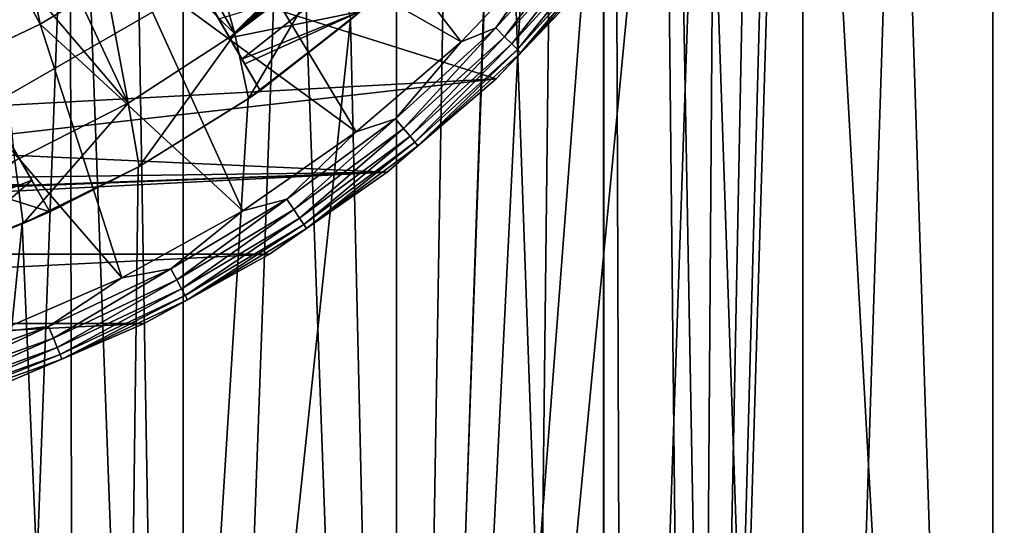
# Model space of a CAD drawing. Header units: metres. Extents: x -30 to 30, y -76 to 64.
# Tile 410 of 541: x 1.23 to 3.67, y 44.86 to 46.11. Entities that reach past the tile are written whole.
import ezdxf

# ---------------------------------------------------------------- set-up
doc = ezdxf.new("R2010")
doc.units = ezdxf.units.M
doc.layers.add('solid_508511', color=7, linetype='CONTINUOUS')

msp = doc.modelspace()

# ---------------------------------------------------------------- linework, layer by layer
at = {"layer": 'solid_508511'}
for points in [[(0.713028, 10.325403, 22.988945), (1.337299, 57.5, 22.961088), (0, 57.5, 23)], [(0.713028, 10.325403, 22.988945), (1.425724, 10.251332, 22.955769), (1.337299, 57.5, 22.961088)], [(2.134112, 10.127601, 22.900776), (2.670147, 57.5, 22.844479), (1.337299, 57.5, 22.961088)], [(1.425724, 10.251332, 22.955769), (2.134112, 10.127601, 22.900776), (1.337299, 57.5, 22.961088)], [(2.134112, 10.127601, 22.900776), (2.837464, 9.95345, 22.824303), (2.670147, 57.5, 22.844479)], [(3.532685, 9.728444, 22.727079), (3.993941, 57.5, 22.650572), (2.670147, 57.5, 22.844479)], [(2.837464, 9.95345, 22.824303), (3.532685, 9.728444, 22.727079), (2.670147, 57.5, 22.844479)], [(3.614462, 39.964725, -22.714218), (3.145982, 48.340935, -22.783827), (3.993941, 57.5, -22.650572)], [(3.532685, 9.728444, 22.727079), (4.216583, 9.452147, 22.610184), (3.993941, 57.5, 22.650572)], [(4.314974, 39.682007, -22.591614), (3.614462, 39.964725, -22.714218), (3.993941, 57.5, -22.650572)], [(1.637794, 54.5, 6.290277), (1.637813, 39.999996, 6.290276), (1.098375, 39.999996, 6.406526)], [(1.098508, 54.5, 6.406504), (1.637794, 54.5, 6.290277), (1.098375, 39.999996, 6.406526)], [(1.098508, 54.5, -6.406504), (1.098376, 39.999996, -6.406526), (1.637815, 39.999996, -6.290275)], [(1.637794, 54.5, -6.290277), (1.098508, 54.5, -6.406504), (1.637815, 39.999996, -6.290275)], [(1.637794, 54.5, 6.290277), (2.165419, 54.5, 6.128702), (1.637813, 39.999996, 6.290276)], [(1.637794, 54.5, -6.290277), (1.637815, 39.999996, -6.290275), (2.165299, 39.999996, -6.128742)], [(2.165419, 54.5, -6.128702), (1.637794, 54.5, -6.290277), (2.165299, 39.999996, -6.128742)], [(2.165419, 54.5, 6.128702), (2.165296, 39.999996, 6.128743), (1.637813, 39.999996, 6.290276)], [(2.677306, 54.5, 5.923008), (2.67735, 39.999996, 5.922989), (2.165296, 39.999996, 6.128743)], [(2.165419, 54.5, 6.128702), (2.677306, 54.5, 5.923008), (2.165296, 39.999996, 6.128743)], [(2.165419, 54.5, -6.128702), (2.165299, 39.999996, -6.128742), (2.677352, 39.999996, -5.922988)], [(2.677306, 54.5, -5.923008), (2.165419, 54.5, -6.128702), (2.677352, 39.999996, -5.922988)], [(2.677306, 54.5, 5.923008), (3.170048, 54.5, 5.674577), (2.67735, 39.999996, 5.922989)], [(2.677306, 54.5, -5.923008), (2.677352, 39.999996, -5.922988), (3.169956, 39.999996, -5.674625)], [(3.170048, 54.5, -5.674577), (2.677306, 54.5, -5.923008), (3.169956, 39.999996, -5.674625)], [(3.170048, 54.5, 5.674577), (3.169953, 39.999996, 5.674627), (2.67735, 39.999996, 5.922989)], [(3.639813, 54.5, 5.385328), (3.639867, 39.999996, 5.385292), (3.169953, 39.999996, 5.674627)], [(3.170048, 54.5, 5.674577), (3.639813, 54.5, 5.385328), (3.169953, 39.999996, 5.674627)], [(3.170048, 54.5, -5.674577), (3.169956, 39.999996, -5.674625), (3.639868, 39.999996, -5.385291)], [(3.639813, 54.5, -5.385328), (3.170048, 54.5, -5.674577), (3.639868, 39.999996, -5.385291)], [(3.639813, 54.5, 5.385328), (4.083487, 54.5, 5.057189), (3.639867, 39.999996, 5.385292)], [(3.639813, 54.5, -5.385328), (3.639868, 39.999996, -5.385291), (4.083367, 39.999996, -5.057283)], [(4.083487, 54.5, -5.057189), (3.639813, 54.5, -5.385328), (4.083367, 39.999996, -5.057283)], [(4.083487, 54.5, 5.057189), (4.083364, 39.999996, 5.057286), (3.639867, 39.999996, 5.385292)], [(2.902772, 40.19479, -22.81609), (3.113943, 48.024746, -22.788229), (3.145982, 48.340935, -22.783827)], [(3.614462, 39.964725, -22.714218), (2.902772, 40.19479, -22.81609), (3.145982, 48.340935, -22.783827)], [(2.902772, 40.19479, -22.81609), (3.050041, 47.712772, -22.796869), (3.113943, 48.024746, -22.788229)], [(2.902772, 40.19479, -22.81609), (2.954897, 47.40863, -22.809397), (3.050041, 47.712772, -22.796869)], [(2.902772, 40.19479, -22.81609), (2.829369, 47.115398, -22.825308), (2.954897, 47.40863, -22.809397)], [(2.182962, 40.372795, -22.896172), (2.67436, 46.835587, -22.843988), (2.829369, 47.115398, -22.825308)], [(2.902772, 40.19479, -22.81609), (2.182962, 40.372795, -22.896172), (2.829369, 47.115398, -22.825308)], [(2.182962, 40.372795, -22.896172), (2.491948, 46.57317, -22.864605), (2.67436, 46.835587, -22.843988)], [(1.324291, 46.806259, -22.799999), (1.827649, 45.934422, -21.581036), (1.827649, 45.934422, -20.059807)], [(1.789789, 45.999996, -19.778536), (1.324291, 46.806259, -22.799999), (1.827649, 45.934422, -20.059807)], [(1.324291, 46.806259, -22.799999), (1.782757, 46.012173, -21.828632), (1.827649, 45.934422, -21.581036)], [(1.324291, 46.806259, -19.5), (1.752289, 46.064945, -19.5), (2.42167, 46.729267, -19.5)], [(1.324291, 46.806259, -22.799999), (1.752289, 46.064945, -19.5), (1.324291, 46.806259, -19.5)], [(1.789789, 45.999996, -19.778536), (1.752289, 46.064945, -19.5), (1.324291, 46.806259, -22.799999)], [(1.324291, 46.806259, -22.799999), (1.725438, 46.111454, -22.066158), (1.782757, 46.012173, -21.828632)], [(0.968923, 46.687271, -23.76483), (1.141936, 46.790974, -23.76483), (1.283606, 46.098541, -23.58305)], [(1.141936, 46.790974, -23.76483), (1.512809, 46.23592, -23.58305), (1.283606, 46.098541, -23.58305)], [(1.752289, 46.064945, -19.5), (2.325215, 46.604382, -19.5), (2.42167, 46.729267, -19.5)], [(1.676891, 46.195541, -23), (0.703585, 46.681355, -23), (1.157276, 45.895538, -23)], [(0.968923, 46.687271, -23.76483), (1.283606, 46.098541, -23.58305), (1.042041, 45.984291, -23.58305)], [(1.752289, 46.064945, -19.5), (2.222333, 46.484749, -19.5), (2.325215, 46.604382, -19.5)], [(1.765189, 46.074459, -15), (1.51298, 46.5098, -14.500119), (1.618423, 46.594559, -14.500119)], [(1.765189, 46.074459, -15), (1.618423, 46.594559, -14.500119), (2.008988, 46.27219, -15)], [(2.324685, 46.054436, -23.351336), (1.727443, 46.395103, -23.58305), (1.925441, 46.574558, -23.58305)], [(2.560171, 46.30217, -23.351336), (2.324685, 46.054436, -23.351336), (1.925441, 46.574558, -23.58305)], [(2.182962, 40.372795, -22.896172), (2.390685, 46.448879, -22.875416), (2.491948, 46.57317, -22.864605)], [(0.804676, 46.50626, -19.5), (1.308033, 45.634418, -20.059807), (1.308033, 45.634418, -21.581036)], [(1.270175, 45.699993, -19.778547), (1.308033, 45.634418, -20.059807), (0.804676, 46.50626, -19.5)], [(1.263142, 45.712173, -21.828632), (0.804676, 46.50626, -19.5), (1.308033, 45.634418, -21.581036)], [(1.270175, 45.699993, -19.778547), (0.804676, 46.50626, -19.5), (1.232674, 45.764946, -19.5)], [(1.205823, 45.811455, -22.066158), (0.804676, 46.50626, -19.5), (1.263142, 45.712173, -21.828632)], [(1.765189, 46.074459, -15), (1.402876, 46.430714, -14.500119), (1.51298, 46.5098, -14.500119)], [(1.752289, 46.064945, -19.5), (2.113233, 46.370625, -19.5), (2.222333, 46.484749, -19.5)], [(2.182962, 40.372795, -22.896172), (2.283247, 46.329922, -22.886389), (2.390685, 46.448879, -22.875416)], [(1.501347, 45.902866, -15), (1.288702, 46.357746, -14.500119), (1.402876, 46.430714, -14.500119)], [(1.501347, 45.902866, -15), (1.402876, 46.430714, -14.500119), (1.765189, 46.074459, -15)], [(2.065344, 45.831799, -23.351336), (1.512809, 46.23592, -23.58305), (1.727443, 46.395103, -23.58305)], [(2.324685, 46.054436, -23.351336), (2.065344, 45.831799, -23.351336), (1.727443, 46.395103, -23.58305)], [(1.752289, 46.064945, -19.5), (1.998345, 46.262455, -19.5), (2.113233, 46.370625, -19.5)], [(1.501347, 45.902866, -15), (1.170834, 46.291122, -14.500119), (1.288702, 46.357746, -14.500119)], [(2.635343, 46.337231, -23.333151), (2.410665, 46.089336, -23.333151), (2.560171, 46.30217, -23.351336)], [(2.432532, 46.067467, -23.308302), (2.410665, 46.089336, -23.333151), (2.635343, 46.337231, -23.333151)], [(2.659249, 46.317612, -23.308302), (2.432532, 46.067467, -23.308302), (2.635343, 46.337231, -23.333151)], [(2.182962, 40.372795, -22.896172), (2.051241, 46.109409, -22.908348), (2.283247, 46.329922, -22.886389)], [(2.075101, 46.130093, -21.581036), (2.283247, 46.329922, -22.886389), (2.051241, 46.109409, -22.908348)], [(2.450501, 46.0495, -23.277836), (2.432532, 46.067467, -23.308302), (2.659249, 46.317612, -23.308302)], [(2.678893, 46.301491, -23.277836), (2.450501, 46.0495, -23.277836), (2.659249, 46.317612, -23.308302)], [(1.221372, 45.760036, -15), (1.170834, 46.291122, -14.500119), (1.501347, 45.902866, -15)], [(2.410665, 46.089336, -23.333151), (2.324685, 46.054436, -23.351336), (2.560171, 46.30217, -23.351336)], [(2.463865, 46.036137, -23.242954), (2.450501, 46.0495, -23.277836), (2.678893, 46.301491, -23.277836)], [(2.693502, 46.289501, -23.242954), (2.463865, 46.036137, -23.242954), (2.678893, 46.301491, -23.277836)], [(2.472097, 46.027905, -23.205029), (2.463865, 46.036137, -23.242954), (2.693502, 46.289501, -23.242954)], [(2.702501, 46.282116, -23.205029), (2.472097, 46.027905, -23.205029), (2.693502, 46.289501, -23.242954)], [(1.752289, 46.064945, -19.5), (1.877964, 46.160503, -19.5), (1.998345, 46.262455, -19.5)], [(1.765189, 46.074459, -15), (2.008988, 46.27219, -15), (1.799296, 45.914455, -15)], [(2.008988, 46.27219, -15), (2.051776, 46.109879, -15), (1.799296, 45.914455, -15)], [(2.702501, 46.282116, -23.205029), (2.655654, 46.220196, -23.165592), (2.472097, 46.027905, -23.205029)], [(1.784809, 45.636543, -23.351336), (1.283606, 46.098541, -23.58305), (1.512809, 46.23592, -23.58305)], [(2.065344, 45.831799, -23.351336), (1.784809, 45.636543, -23.351336), (1.512809, 46.23592, -23.58305)], [(1.676891, 46.195541, -23), (2.411385, 45.963226, -23), (2.655663, 46.220207, -23)], [(2.411384, 45.963226, -23.165592), (2.655654, 46.220196, -23.165592), (2.411385, 45.963226, -23)], [(2.472097, 46.027905, -23.205029), (2.655654, 46.220196, -23.165592), (2.411384, 45.963226, -23.165592)], [(2.655654, 46.220196, -23.165592), (2.655663, 46.220207, -23), (2.411385, 45.963226, -23)], [(1.676891, 46.195541, -23), (1.157276, 45.895538, -23), (2.411385, 45.963226, -23)], [(2.021982, 46.202374, -21.828634), (1.782757, 46.012173, -21.828632), (1.725438, 46.111454, -22.066158)], [(2.021982, 46.202374, -21.828634), (2.075101, 46.130093, -21.581036), (1.782757, 46.012173, -21.828632)], [(1.752289, 46.064945, -19.5), (2.075101, 46.130093, -20.059807), (1.877964, 46.160503, -19.5)], [(1.789789, 45.999996, -19.778536), (2.075101, 46.130093, -20.059807), (1.752289, 46.064945, -19.5)], [(1.782757, 46.012173, -21.828632), (2.075101, 46.130093, -21.581036), (1.827649, 45.934422, -21.581036)], [(1.789789, 45.999996, -19.778536), (1.827649, 45.934422, -20.059807), (2.075101, 46.130093, -20.059807)], [(1.827649, 45.934422, -21.581036), (2.075101, 46.130093, -21.581036), (2.051241, 46.109409, -22.908348)], [(2.075101, 46.130093, -20.059807), (1.827649, 45.934422, -20.059807), (2.051776, 46.109879, -15)], [(1.48596, 45.470665, -23.351336), (1.042041, 45.984291, -23.58305), (1.283606, 46.098541, -23.58305)], [(1.784809, 45.636543, -23.351336), (1.48596, 45.470665, -23.351336), (1.283606, 46.098541, -23.58305)], [(1.458272, 40.49921, -22.953724), (1.798, 45.913555, -22.929613), (2.051241, 46.109409, -22.908348)], [(2.182962, 40.372795, -22.896172), (1.458272, 40.49921, -22.953724), (2.051241, 46.109409, -22.908348)], [(1.827649, 45.934422, -21.581036), (2.051241, 46.109409, -22.908348), (1.798, 45.913555, -22.929613)], [(1.827649, 45.934422, -20.059807), (1.799296, 45.914455, -15), (2.051776, 46.109879, -15)], [(1.501347, 45.902866, -15), (1.765189, 46.074459, -15), (1.528947, 45.745953, -15)], [(1.765189, 46.074459, -15), (1.799296, 45.914455, -15), (1.528947, 45.745953, -15)], [(2.410665, 46.089336, -23.333151), (2.16277, 45.864658, -23.333151), (2.324685, 46.054436, -23.351336)], [(2.182389, 45.840752, -23.308302), (2.16277, 45.864658, -23.333151), (2.410665, 46.089336, -23.333151)], [(2.432532, 46.067467, -23.308302), (2.182389, 45.840752, -23.308302), (2.410665, 46.089336, -23.333151)], [(2.19851, 45.821106, -23.277836), (2.182389, 45.840752, -23.308302), (2.432532, 46.067467, -23.308302)], [(2.450501, 46.0495, -23.277836), (2.19851, 45.821106, -23.277836), (2.432532, 46.067467, -23.308302)], [(2.16277, 45.864658, -23.333151), (2.065344, 45.831799, -23.351336), (2.324685, 46.054436, -23.351336)], [(2.2105, 45.806499, -23.242954), (2.19851, 45.821106, -23.277836), (2.450501, 46.0495, -23.277836)], [(2.463865, 46.036137, -23.242954), (2.2105, 45.806499, -23.242954), (2.450501, 46.0495, -23.277836)], [(2.217885, 45.797501, -23.205029), (2.2105, 45.806499, -23.242954), (2.463865, 46.036137, -23.242954)], [(2.472097, 46.027905, -23.205029), (2.217885, 45.797501, -23.205029), (2.463865, 46.036137, -23.242954)], [(2.472097, 46.027905, -23.205029), (2.411384, 45.963226, -23.165592), (2.217885, 45.797501, -23.205029)], [(1.48596, 45.470665, -23.351336), (1.171863, 45.335876, -23.351336), (1.042041, 45.984291, -23.58305)], [(0.879772, 45.789192, -23), (2.142362, 45.732277, -23), (2.411385, 45.963226, -23)], [(0.879772, 45.789192, -23), (2.411385, 45.963226, -23), (1.157276, 45.895538, -23)], [(2.411384, 45.963226, -23.165592), (2.411385, 45.963226, -23), (2.142362, 45.732277, -23)], [(2.142371, 45.732285, -23.165592), (2.411384, 45.963226, -23.165592), (2.142362, 45.732277, -23)], [(2.217885, 45.797501, -23.205029), (2.411384, 45.963226, -23.165592), (2.142371, 45.732285, -23.165592)], [(1.827649, 45.934422, -20.059807), (1.798, 45.913555, -22.929613), (1.799296, 45.914455, -15)], [(1.827649, 45.934422, -21.581036), (1.798, 45.913555, -22.929613), (1.827649, 45.934422, -20.059807)], [(1.221372, 45.760036, -15), (1.501347, 45.902866, -15), (1.242079, 45.605228, -15)], [(1.501347, 45.902866, -15), (1.528947, 45.745953, -15), (1.242079, 45.605228, -15)], [(1.458272, 40.49921, -22.953724), (1.526406, 45.74453, -22.949293), (1.798, 45.913555, -22.929613)], [(1.528947, 45.745953, -15), (1.798, 45.913555, -22.929613), (1.526406, 45.74453, -22.949293)], [(1.528947, 45.745953, -15), (1.799296, 45.914455, -15), (1.798, 45.913555, -22.929613)], [(2.16277, 45.864658, -23.333151), (1.894047, 45.665359, -23.333151), (2.065344, 45.831799, -23.351336)], [(1.911228, 45.639645, -23.308302), (1.894047, 45.665359, -23.333151), (2.16277, 45.864658, -23.333151)], [(2.182389, 45.840752, -23.308302), (1.911228, 45.639645, -23.308302), (2.16277, 45.864658, -23.333151)], [(1.894047, 45.665359, -23.333151), (1.784809, 45.636543, -23.351336), (2.065344, 45.831799, -23.351336)], [(1.925347, 45.618515, -23.277836), (1.911228, 45.639645, -23.308302), (2.182389, 45.840752, -23.308302)], [(2.19851, 45.821106, -23.277836), (1.925347, 45.618515, -23.277836), (2.182389, 45.840752, -23.308302)], [(1.205823, 45.811455, -22.066158), (1.263142, 45.712173, -21.828632), (0.978813, 45.600098, -21.828634)], [(1.935846, 45.602802, -23.242954), (1.925347, 45.618515, -23.277836), (2.19851, 45.821106, -23.277836)], [(2.2105, 45.806499, -23.242954), (1.935846, 45.602802, -23.242954), (2.19851, 45.821106, -23.277836)], [(1.942314, 45.593121, -23.205029), (1.935846, 45.602802, -23.242954), (2.2105, 45.806499, -23.242954)], [(2.217885, 45.797501, -23.205029), (1.942314, 45.593121, -23.205029), (2.2105, 45.806499, -23.242954)], [(0.879772, 45.789192, -23), (0.591662, 45.712093, -23), (2.142362, 45.732277, -23)], [(2.217885, 45.797501, -23.205029), (2.142371, 45.732285, -23.165592), (1.942314, 45.593121, -23.205029)], [(1.221372, 45.760036, -15), (1.242079, 45.605228, -15), (0.94284, 45.494411, -15)], [(1.270175, 45.699993, -19.778547), (1.232674, 45.764946, -19.5), (1.087082, 45.703888, -19.5)], [(-1.851378, 45.529751, -23), (1.851378, 45.529751, -23), (2.142362, 45.732277, -23)], [(-0.000683, 45.650002, -23), (-1.851378, 45.529751, -23), (2.142362, 45.732277, -23)], [(0.297076, 45.665527, -23), (-0.000683, 45.650002, -23), (2.142362, 45.732277, -23)], [(0.591662, 45.712093, -23), (0.297076, 45.665527, -23), (2.142362, 45.732277, -23)], [(1.458272, 40.49921, -22.953724), (1.23971, 45.60421, -22.966566), (1.526406, 45.74453, -22.949293)], [(1.308033, 45.634418, -21.581036), (1.526406, 45.74453, -22.949293), (1.23971, 45.60421, -22.966566)], [(1.242079, 45.605228, -15), (1.528947, 45.745953, -15), (1.308033, 45.634418, -20.059807)], [(1.528947, 45.745953, -15), (1.526406, 45.74453, -22.949293), (1.308033, 45.634418, -21.581036)], [(1.528947, 45.745953, -15), (1.308033, 45.634418, -21.581036), (1.308033, 45.634418, -20.059807)], [(1.851374, 45.529747, -23.165592), (2.142371, 45.732285, -23.165592), (1.851378, 45.529751, -23)], [(1.942314, 45.593121, -23.205029), (2.142371, 45.732285, -23.165592), (1.851374, 45.529747, -23.165592)], [(2.142371, 45.732285, -23.165592), (2.142362, 45.732277, -23), (1.851378, 45.529751, -23)], [(0.978813, 45.600098, -21.828634), (1.263142, 45.712173, -21.828632), (1.058122, 45.533035, -21.581036)], [(1.263142, 45.712173, -21.828632), (1.308033, 45.634418, -21.581036), (1.058122, 45.533035, -21.581036)], [(1.087082, 45.703888, -19.5), (1.058122, 45.533035, -20.059807), (1.308033, 45.634418, -20.059807)], [(1.087082, 45.703888, -19.5), (1.308033, 45.634418, -20.059807), (1.270175, 45.699993, -19.778547)], [(1.894047, 45.665359, -23.333151), (1.607083, 45.493359, -23.333151), (1.784809, 45.636543, -23.351336)], [(1.621662, 45.466084, -23.308302), (1.607083, 45.493359, -23.333151), (1.894047, 45.665359, -23.333151)], [(1.911228, 45.639645, -23.308302), (1.621662, 45.466084, -23.308302), (1.894047, 45.665359, -23.333151)], [(1.058122, 45.533035, -21.581036), (1.308033, 45.634418, -21.581036), (1.23971, 45.60421, -22.966566)], [(1.242079, 45.605228, -15), (1.308033, 45.634418, -20.059807), (1.058122, 45.533035, -20.059807)], [(1.607083, 45.493359, -23.333151), (1.48596, 45.470665, -23.351336), (1.784809, 45.636543, -23.351336)], [(1.633641, 45.443672, -23.277836), (1.621662, 45.466084, -23.308302), (1.911228, 45.639645, -23.308302)], [(1.925347, 45.618515, -23.277836), (1.633641, 45.443672, -23.277836), (1.911228, 45.639645, -23.308302)], [(0.729284, 40.574875, -22.988436), (0.940303, 45.493618, -22.98077), (1.23971, 45.60421, -22.966566)], [(1.458272, 40.49921, -22.953724), (0.729284, 40.574875, -22.988436), (1.23971, 45.60421, -22.966566)], [(1.058122, 45.533035, -21.581036), (1.23971, 45.60421, -22.966566), (0.940303, 45.493618, -22.98077)], [(0.94284, 45.494411, -15), (1.242079, 45.605228, -15), (1.058122, 45.533035, -20.059807)], [(1.64255, 45.427006, -23.242954), (1.633641, 45.443672, -23.277836), (1.925347, 45.618515, -23.277836)], [(1.935846, 45.602802, -23.242954), (1.64255, 45.427006, -23.242954), (1.925347, 45.618515, -23.277836)], [(1.648037, 45.41674, -23.205029), (1.64255, 45.427006, -23.242954), (1.935846, 45.602802, -23.242954)], [(1.942314, 45.593121, -23.205029), (1.648037, 45.41674, -23.205029), (1.935846, 45.602802, -23.242954)], [(1.942314, 45.593121, -23.205029), (1.851374, 45.529747, -23.165592), (1.648037, 45.41674, -23.205029)], [(-1.851378, 45.529751, -23), (-1.541364, 45.357677, -23), (1.851378, 45.529751, -23)], [(-1.541364, 45.357677, -23), (1.541364, 45.357677, -23), (1.851378, 45.529751, -23)], [(1.851374, 45.529747, -23.165592), (1.851378, 45.529751, -23), (1.541364, 45.357677, -23)], [(1.541379, 45.357685, -23.165592), (1.851374, 45.529747, -23.165592), (1.541364, 45.357677, -23)], [(1.648037, 45.41674, -23.205029), (1.851374, 45.529747, -23.165592), (1.541379, 45.357685, -23.165592)], [(1.607083, 45.493359, -23.333151), (1.304642, 45.350315, -23.333151), (1.48596, 45.470665, -23.351336)], [(1.316477, 45.321743, -23.308302), (1.304642, 45.350315, -23.333151), (1.607083, 45.493359, -23.333151)], [(1.621662, 45.466084, -23.308302), (1.316477, 45.321743, -23.308302), (1.607083, 45.493359, -23.333151)], [(1.304642, 45.350315, -23.333151), (1.171863, 45.335876, -23.351336), (1.48596, 45.470665, -23.351336)], [(1.326202, 45.298267, -23.277836), (1.316477, 45.321743, -23.308302), (1.621662, 45.466084, -23.308302)], [(1.633641, 45.443672, -23.277836), (1.326202, 45.298267, -23.277836), (1.621662, 45.466084, -23.308302)], [(1.333434, 45.280804, -23.242954), (1.326202, 45.298267, -23.277836), (1.633641, 45.443672, -23.277836)], [(1.64255, 45.427006, -23.242954), (1.333434, 45.280804, -23.242954), (1.633641, 45.443672, -23.277836)], [(1.337889, 45.27005, -23.205029), (1.333434, 45.280804, -23.242954), (1.64255, 45.427006, -23.242954)], [(1.648037, 45.41674, -23.205029), (1.337889, 45.27005, -23.205029), (1.64255, 45.427006, -23.242954)], [(1.648037, 45.41674, -23.205029), (1.541379, 45.357685, -23.165592), (1.337889, 45.27005, -23.205029)], [(-1.541364, 45.357677, -23), (-1.21558, 45.217876, -23), (1.541364, 45.357677, -23)], [(-1.21558, 45.217876, -23), (1.21558, 45.217876, -23), (1.541364, 45.357677, -23)], [(1.304642, 45.350315, -23.333151), (0.989637, 45.237602, -23.333151), (1.171863, 45.335876, -23.351336)], [(0.998614, 45.208012, -23.308302), (0.989637, 45.237602, -23.333151), (1.304642, 45.350315, -23.333151)], [(1.316477, 45.321743, -23.308302), (0.998614, 45.208012, -23.308302), (1.304642, 45.350315, -23.333151)], [(1.215569, 45.217869, -23.165592), (1.541379, 45.357685, -23.165592), (1.21558, 45.217876, -23)], [(1.337889, 45.27005, -23.205029), (1.541379, 45.357685, -23.165592), (1.215569, 45.217869, -23.165592)], [(1.541379, 45.357685, -23.165592), (1.541364, 45.357677, -23), (1.21558, 45.217876, -23)], [(1.005991, 45.183693, -23.277836), (0.998614, 45.208012, -23.308302), (1.316477, 45.321743, -23.308302)], [(1.326202, 45.298267, -23.277836), (1.005991, 45.183693, -23.277836), (1.316477, 45.321743, -23.308302)], [(1.011477, 45.165607, -23.242954), (1.005991, 45.183693, -23.277836), (1.326202, 45.298267, -23.277836)], [(1.333434, 45.280804, -23.242954), (1.011477, 45.165607, -23.242954), (1.326202, 45.298267, -23.277836)], [(1.014856, 45.154469, -23.205029), (1.011477, 45.165607, -23.242954), (1.333434, 45.280804, -23.242954)], [(1.337889, 45.27005, -23.205029), (1.014856, 45.154469, -23.205029), (1.333434, 45.280804, -23.242954)], [(1.337889, 45.27005, -23.205029), (1.215569, 45.217869, -23.165592), (1.014856, 45.154469, -23.205029)]]:
    msp.add_3dface(points, dxfattribs=at)

doc.saveas('drawing.dxf')
